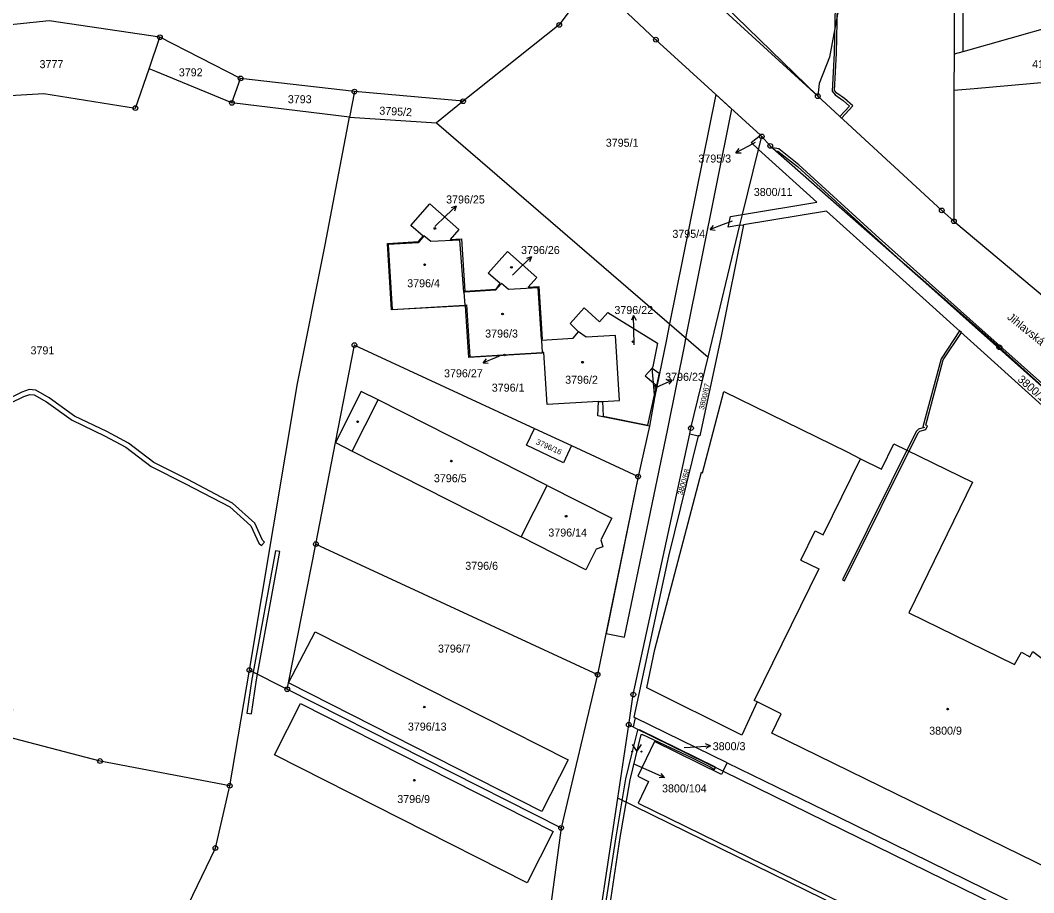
# Model space of a CAD drawing. Extents: x -644096 to -634268, y -1141430 to -1133463.
# Drawn here: x -641030.4 to -640815.2, y -1137310.1 to -1137124.8 of the extents above; entities that cross this region are included whole.
import ezdxf

# ---------------------------------------------------------------- set-up
doc = ezdxf.new("R2010")
doc.units = 0
for name, color, linetype in [('_CIVIL_CONSTRUCTION', 7, 'Continuous'), ('B_Hranice _3D', 7, 'Continuous'), ('M_Svah_Nasyp', 7, 'Continuous'), ('M_Svah_Zarez', 7, 'Continuous'), ('svrsek_osa_sjezdy', 7, 'Continuous'), ('svrsek_osa_VRT', 7, 'Continuous'), ('svrsek_popisy_VRT', 7, 'Continuous'), ('terminal_VRT', 7, 'Continuous')]:
    doc.layers.add(name, color=color, linetype=linetype)

msp = doc.modelspace()

# ---------------------------------------------------------------- linework, layer by layer
at = {"layer": '_CIVIL_CONSTRUCTION'}
for centre, radius in [((-640915.95, -1137125.81), 0.5), ((-640915.95, -1137125.81), 0.0303), ((-641000.79, -1137128.43), 0.5), ((-641000.79, -1137128.43), 0.0303), ((-640895.42, -1137128.94), 0.5), ((-640895.42, -1137128.94), 0.0303), ((-640983.66, -1137137.16), 0.5), ((-640983.66, -1137137.16), 0.0303), ((-640959.46, -1137139.95), 0.5), ((-640985.5, -1137142.36), 0.5), ((-640959.46, -1137139.95), 0.0303), ((-640936.38, -1137142.01), 0.5), ((-640861.04, -1137140.94), 0.5), ((-640861.04, -1137140.94), 0.0303), ((-641005.98, -1137143.46), 0.5), ((-641005.98, -1137143.46), 0.0303), ((-640985.5, -1137142.36), 0.0303), ((-640936.38, -1137142.01), 0.0303), ((-640872.93, -1137149.5), 0.5), ((-640872.93, -1137149.5), 0.0303), ((-640871.12, -1137151.5), 0.5), ((-640871.12, -1137151.5), 0.0303), ((-640834.69, -1137165.21), 0.5), ((-640834.69, -1137165.21), 0.0303), ((-640832.13, -1137167.51), 0.5), ((-640832.13, -1137167.51), 0.0303), ((-640959.46, -1137193.81), 0.5), ((-640959.46, -1137193.81), 0.0303), ((-640822.47, -1137194.26), 0.5), ((-640822.47, -1137194.26), 0.0303), ((-640887.97, -1137211.45), 0.5), ((-640887.97, -1137211.45), 0.0303), ((-640899.22, -1137221.73), 0.5), ((-640899.22, -1137221.73), 0.0303), ((-640967.66, -1137236.08), 0.5), ((-640967.66, -1137236.08), 0.0303), ((-640981.78, -1137262.85), 0.5), ((-640981.78, -1137262.85), 0.0303), ((-640907.81, -1137263.8), 0.5), ((-640907.81, -1137263.8), 0.0303), ((-640973.75, -1137266.91), 0.5), ((-640973.75, -1137266.91), 0.0303), ((-640900.22, -1137268.03), 0.5), ((-640900.22, -1137268.03), 0.0303), ((-640901.18, -1137274.45), 0.5), ((-640901.18, -1137274.45), 0.0303), ((-641013.51, -1137282.15), 0.5), ((-641013.51, -1137282.15), 0.0303), ((-640985.95, -1137287.41), 0.5), ((-640985.95, -1137287.41), 0.0303), ((-640915.57, -1137296.36), 0.5), ((-640915.57, -1137296.36), 0.0303), ((-640989, -1137300.63), 0.5), ((-640989, -1137300.63), 0.0303)]:
    msp.add_circle(centre, radius, dxfattribs=at)
at = {"layer": 'B_Hranice _3D'}
for points in [[(-640857.35, -1137121.85), (-640857.56, -1137131.8), (-640857.95, -1137139.88), (-640857.34, -1137140.64), (-640855.65, -1137141.84), (-640854.32, -1137143.04), (-640856.36, -1137145.25), (-640855.99, -1137145.59), (-640853.6, -1137143), (-640855.33, -1137141.44), (-640857, -1137140.28), (-640857.45, -1137139.72), (-640857.06, -1137131.82), (-640856.85, -1137121.87)], [(-641035.13, -1137207.38), (-641029.72, -1137204.71), (-641028.43, -1137204.28), (-641027.47, -1137204.39), (-641024.85, -1137205.86), (-641019.65, -1137209.62), (-641019.43, -1137209.78), (-641012.53, -1137213.05), (-641008.03, -1137215.48), (-641002.61, -1137219.58), (-640995.33, -1137223.26), (-640985.92, -1137228.18), (-640981.45, -1137232.22), (-640979.8, -1137235.85), (-640979.23, -1137236.38), (-640978.55, -1137235.64), (-640978.98, -1137235.25), (-640980.63, -1137231.62), (-640985.34, -1137227.36), (-640994.87, -1137222.38), (-641002.07, -1137218.72), (-641007.49, -1137214.64), (-641012.07, -1137212.15), (-641018.91, -1137208.92), (-641019.43, -1137208.54), (-641024.31, -1137205.02), (-641027.15, -1137203.41), (-641028.53, -1137203.26), (-641030.1, -1137203.79), (-641035.55, -1137206.48)], [(-640905.16, -1137312.59), (-640902.98, -1137298.43), (-640900.91, -1137286.15), (-640898.56, -1137276.52), (-640898.3, -1137276.49), (-640887.74, -1137281.47), (-640883.91, -1137283.4), (-640882.98, -1137283.92), (-640882.75, -1137283.49), (-640898.92, -1137275.56), (-640899.36, -1137275.62), (-640900.61, -1137280.71), (-640901.89, -1137285.95), (-640903.96, -1137298.27), (-640906.14, -1137312.43)]]:
    msp.add_lwpolyline(points, dxfattribs=at)
for points in [[(-640882.71, -1137140.56), (-640892.54, -1137189.31), (-640893.2, -1137192.61), (-640895.7, -1137205), (-640896.78, -1137211), (-640899.22, -1137221.73), (-640906.02, -1137255.04), (-640902.1, -1137255.84), (-640892.91, -1137211.58), (-640889.24, -1137193.34), (-640889.04, -1137192.33), (-640879.26, -1137143.71)], [(-640869.96, -1137152.52), (-640869.51, -1137152.6), (-640865.37, -1137155.87), (-640848.31, -1137171.46), (-640842.65, -1137176.53), (-640822.47, -1137194.26), (-640805.72, -1137209.48), (-640795.74, -1137218.37), (-640784.97, -1137228.33), (-640780.29, -1137232.58), (-640778.49, -1137234.21), (-640775.08, -1137237.31), (-640781.05, -1137231.26), (-640795.4, -1137217.99), (-640828.74, -1137188.29), (-640847.97, -1137171.1), (-640865.03, -1137155.51), (-640869.29, -1137152.14), (-640870.68, -1137151.88)], [(-640842.65, -1137176.53), (-640828.88, -1137188.84), (-640805.72, -1137209.48), (-640822.47, -1137194.26)], [(-640855.37, -1137243.89), (-640839.72, -1137212.44), (-640839.35, -1137212.1), (-640838.07, -1137211.76), (-640837.75, -1137210.95), (-640838.09, -1137210.83), (-640834.38, -1137196.96), (-640830.54, -1137191.15), (-640830.92, -1137190.81), (-640834.84, -1137196.76), (-640838.69, -1137211.15), (-640838.41, -1137211.25), (-640838.45, -1137211.34), (-640839.61, -1137211.64), (-640840.12, -1137212.14), (-640855.81, -1137243.67)], [(-640980.97, -1137263.26), (-640980.05, -1137263.73), (-640975.28, -1137237.67), (-640976.26, -1137237.49)], [(-640980.05, -1137263.73), (-640980.97, -1137263.26), (-640981.25, -1137264.78), (-640982.29, -1137271.96), (-640981.31, -1137272.1), (-640980.27, -1137264.94)]]:
    msp.add_lwpolyline(points, close=True, dxfattribs=at)
at = {"layer": 'M_Svah_Nasyp'}
for p, q in [((-640895.96, -1137201.85), (-640895.32, -1137202.42)), ((-640959.92, -1137216.33), (-640954.4, -1137205.47)), ((-640864.64, -1137239.49), (-640860.82, -1137241.34)), ((-640860.82, -1137241.34), (-640874.54, -1137269.3)), ((-640873.91, -1137269.61), (-640874.54, -1137269.3))]:
    msp.add_line(p, q, dxfattribs=at)
for points in [[(-640896.23, -1137198.69), (-640897.69, -1137200.31), (-640895.96, -1137201.85)], [(-640906.79, -1137205.76), (-640906.64, -1137208.91), (-640897.13, -1137210.8), (-640895.74, -1137204.36)], [(-640864.64, -1137239.49), (-640861.58, -1137233.26), (-640859.9, -1137234.13), (-640851.98, -1137217.97)]]:
    msp.add_lwpolyline(points, dxfattribs=at)
at = {"layer": 'M_Svah_Zarez'}
for centre in [(-640942.38, -1137169.03), (-640944.56, -1137176.75), (-640926.11, -1137177.31), (-640928, -1137187.21), (-640900.27, -1137193.07), (-640927.6, -1137195.92), (-640911.01, -1137197.45), (-640895.66, -1137202.48), (-640958.79, -1137210.1), (-640938.89, -1137218.46), (-640914.5, -1137230.15), (-640944.63, -1137270.69), (-640833.45, -1137271.13), (-640946.74, -1137286.23)]:
    msp.add_circle(centre, 0.175, dxfattribs=at)
at = {"layer": 'svrsek_osa_sjezdy'}
msp.add_lwpolyline([(-640900.47, -1137278.65), (-640899.47, -1137280.15), (-640898.47, -1137278.65)], dxfattribs=at)
for centre in [(-640900.47, -1137280.15), (-640898.47, -1137280.15)]:
    msp.add_circle(centre, 0.1, dxfattribs=at)
at = {"layer": 'svrsek_popisy_VRT'}
for p, q in [((-640875.76, -1137151.57), (-640878.41, -1137152.98)), ((-640878.41, -1137152.98), (-640877.76, -1137152.07)), ((-640874.34, -1137150.81), (-640875.76, -1137151.57)), ((-640878.41, -1137152.98), (-640877.29, -1137152.95)), ((-640940.02, -1137166.38), (-640937.86, -1137164.29)), ((-640937.86, -1137164.29), (-640938.93, -1137164.63)), ((-640937.86, -1137164.29), (-640938.23, -1137165.35)), ((-640942.35, -1137168.6), (-640940.02, -1137166.38)), ((-640879.2, -1137167.52), (-640881.11, -1137168.22)), ((-640881.11, -1137168.22), (-640883.93, -1137169.25)), ((-640883.93, -1137169.25), (-640883.16, -1137168.43)), ((-640883.93, -1137169.25), (-640882.82, -1137169.37)), ((-640924.03, -1137177.14), (-640921.87, -1137175.05)), ((-640921.87, -1137175.05), (-640922.94, -1137175.39)), ((-640921.87, -1137175.05), (-640922.24, -1137176.11)), ((-640925.9, -1137178.96), (-640924.03, -1137177.14)), ((-640900.15, -1137187.53), (-640900.64, -1137188.54)), ((-640900.1, -1137190.53), (-640900.15, -1137187.53)), ((-640900.15, -1137187.53), (-640899.63, -1137188.52)), ((-640900.07, -1137193.75), (-640900.1, -1137190.53)), ((-640929.38, -1137196.43), (-640932.14, -1137197.6)), ((-640932.14, -1137197.6), (-640931.42, -1137196.75)), ((-640932.14, -1137197.6), (-640931.03, -1137197.67)), ((-640928.19, -1137195.93), (-640929.38, -1137196.43)), ((-640894.69, -1137202.49), (-640891.95, -1137201.27)), ((-640891.95, -1137201.27), (-640893.07, -1137201.22)), ((-640891.95, -1137201.27), (-640892.66, -1137202.13)), ((-640895.66, -1137202.93), (-640894.69, -1137202.49)), ((-640889.43, -1137279.31), (-640886.84, -1137279.12)), ((-640886.84, -1137279.12), (-640883.85, -1137278.91)), ((-640883.85, -1137278.91), (-640884.88, -1137278.48)), ((-640883.85, -1137278.91), (-640884.81, -1137279.48)), ((-640899.95, -1137282.85), (-640896.32, -1137284.46)), ((-640896.32, -1137284.46), (-640893.58, -1137285.68)), ((-640893.58, -1137285.68), (-640894.7, -1137285.73)), ((-640893.58, -1137285.68), (-640894.29, -1137284.82))]:
    msp.add_line(p, q, dxfattribs=at)
at = {"layer": 'terminal_VRT'}
for p, q in [((-640792.8, -1137120.86), (-640830.21, -1137131.51)), ((-641003.1, -1137135.11), (-641000.79, -1137128.43)), ((-640983.66, -1137137.16), (-641000.79, -1137128.43)), ((-640832.09, -1137132.05), (-640832.1, -1137139.72)), ((-640830.21, -1137131.51), (-640832.09, -1137132.05)), ((-640985.5, -1137142.36), (-640983.66, -1137137.16)), ((-640959.46, -1137139.95), (-640983.66, -1137137.16)), ((-640959.46, -1137139.95), (-640960.52, -1137145.39)), ((-640936.38, -1137142.01), (-640959.46, -1137139.95)), ((-640832.1, -1137139.72), (-640832.13, -1137167.51)), ((-640960.52, -1137145.39), (-640985.5, -1137142.36)), ((-640936.38, -1137142.01), (-640942.04, -1137146.6)), ((-640960.52, -1137145.39), (-640942.04, -1137146.6)), ((-640942.04, -1137146.6), (-640884.32, -1137196.4)), ((-640873.61, -1137152.25), (-640872.93, -1137149.5)), ((-640873.21, -1137149.24), (-640872.93, -1137149.5)), ((-640877.02, -1137166.09), (-640873.61, -1137152.25)), ((-640877.57, -1137168.37), (-640877.02, -1137166.09)), ((-640832.13, -1137167.51), (-640798.39, -1137195.85)), ((-640884.32, -1137196.4), (-640877.57, -1137168.37)), ((-640877.57, -1137168.37), (-640876.84, -1137168.25)), ((-640936.02, -1137182.57), (-640936.19, -1137182.58)), ((-640936.19, -1137182.58), (-640935.98, -1137185.3)), ((-640936.02, -1137182.57), (-640936.03, -1137182.33)), ((-640935.97, -1137185.46), (-640935.98, -1137185.3)), ((-640919.76, -1137192.57), (-640919.75, -1137192.74)), ((-640919.75, -1137192.74), (-640919.58, -1137195.37)), ((-640921.2, -1137211.54), (-640913.37, -1137215.17)), ((-640888.25, -1137212.69), (-640886.41, -1137213.05)), ((-640924.06, -1137234.55), (-640918.55, -1137223.66)), ((-640967.66, -1137236.08), (-640907.81, -1137263.8)), ((-640985.95, -1137287.41), (-640981.78, -1137262.85)), ((-640981.78, -1137262.85), (-640973.75, -1137266.91)), ((-640907.81, -1137263.8), (-640915.57, -1137296.36)), ((-640973.75, -1137266.91), (-640915.57, -1137296.36)), ((-640899.83, -1137273), (-640900.23, -1137274.92)), ((-640880.25, -1137282.53), (-640899.83, -1137273)), ((-640903.52, -1137290.01), (-640901.18, -1137274.45)), ((-640901.18, -1137274.45), (-640900.23, -1137274.92)), ((-640881.12, -1137284.29), (-640880.25, -1137282.53)), ((-640782.73, -1137349.24), (-640903.52, -1137290.01))]:
    msp.add_line(p, q, dxfattribs=at)
for points in [[(-640821.73, -1137031.4), (-640822.7, -1137037.47), (-640832.12, -1137069.85), (-640832.07, -1137106.52), (-640832.09, -1137132.05)], [(-640818.35, -1137032.18), (-640830.13, -1137076.52), (-640830.21, -1137131.51)], [(-640861.04, -1137140.94), (-640889.79, -1137114.58), (-640903.24, -1137102.41), (-640905.53, -1137100.59), (-640916.68, -1137090.39), (-640944.04, -1137065.64), (-640945.06, -1137064.27)], [(-640850.42, -1137088.81), (-640858.53, -1137132.65), (-640860.75, -1137138.25), (-640861.04, -1137140.94)], [(-640901.15, -1137102.32), (-640895.82, -1137107.1), (-640861.04, -1137140.94)], [(-640911.8, -1137120.11), (-640915.95, -1137125.81), (-640936.38, -1137142.01)], [(-640873.21, -1137149.24), (-640895.42, -1137128.94), (-640901.38, -1137123.41), (-640906.7, -1137118.48)], [(-641000.79, -1137128.43), (-641024.33, -1137124.97), (-641041.37, -1137126.74)], [(-640792.07, -1137132.22), (-640793.6, -1137132.88), (-640811.98, -1137138), (-640827.81, -1137139.35), (-640832.1, -1137139.72)], [(-641042.27, -1137141.35), (-641025.41, -1137140.39), (-641005.98, -1137143.46), (-641003.1, -1137135.11)], [(-640985.5, -1137142.36), (-641001.66, -1137135.7), (-641003.1, -1137135.11)], [(-640861.04, -1137140.94), (-640834.69, -1137165.21), (-640832.13, -1137167.51)], [(-640981.78, -1137262.85), (-640971.53, -1137201.99), (-640965.67, -1137172.51), (-640960.52, -1137145.39)], [(-640873.61, -1137152.25), (-640875.21, -1137150.8), (-640873.21, -1137149.24)], [(-640872.93, -1137149.5), (-640871.12, -1137151.5), (-640822.47, -1137194.26), (-640780.29, -1137232.58)], [(-640877.02, -1137166.09), (-640861.21, -1137163.46), (-640873.61, -1137152.25)], [(-640935.97, -1137185.46), (-640951.61, -1137186.3), (-640952.44, -1137172.2), (-640945.86, -1137171.79), (-640944.89, -1137170.7), (-640947.5, -1137168.4), (-640943.47, -1137163.81), (-640937.27, -1137169.27), (-640939.1, -1137171.37), (-640936.7, -1137171.21), (-640936.03, -1137182.33)], [(-640780.29, -1137232.58), (-640781.12, -1137235.7), (-640814.06, -1137206.03), (-640837.27, -1137185.07), (-640859.16, -1137165.34), (-640876.84, -1137168.25)], [(-640877.57, -1137168.37), (-640880.04, -1137168.78), (-640879.6, -1137166.52), (-640877.02, -1137166.09)], [(-640876.84, -1137168.25), (-640881.58, -1137191.95), (-640886.1, -1137213.09), (-640886.41, -1137213.05)], [(-640936.19, -1137182.58), (-640937.04, -1137171.52), (-640943.22, -1137171.84), (-640944.69, -1137170.61), (-640945.91, -1137172.06), (-640952.27, -1137172.43), (-640951.42, -1137186.23), (-640935.98, -1137185.3)], [(-640936.03, -1137182.33), (-640929.34, -1137181.91), (-640928.52, -1137180.71), (-640931.04, -1137178.5), (-640926.98, -1137173.94), (-640920.74, -1137179.47), (-640922.58, -1137181.53), (-640920.26, -1137181.39), (-640919.57, -1137192.56), (-640919.76, -1137192.57)], [(-640919.76, -1137192.57), (-640920.45, -1137181.64), (-640926.77, -1137182.01), (-640928.21, -1137180.75), (-640929.51, -1137182.14), (-640936.02, -1137182.57)], [(-640935.98, -1137185.3), (-640935.64, -1137185.28), (-640934.98, -1137196.3), (-640919.58, -1137195.37)], [(-640919.58, -1137195.37), (-640919.58, -1137195.5), (-640935.17, -1137196.46), (-640935.84, -1137185.44), (-640935.97, -1137185.46)], [(-640911.87, -1137191), (-640913.67, -1137189.23), (-640910.68, -1137185.89), (-640907.39, -1137188.84), (-640905.66, -1137186.88), (-640895.09, -1137193.43), (-640896.11, -1137198.36), (-640896.23, -1137198.69)], [(-640919.75, -1137192.74), (-640913.01, -1137192.32), (-640911.87, -1137191)], [(-640907.63, -1137205.81), (-640906.79, -1137205.76), (-640903.16, -1137205.55), (-640903.98, -1137191.76), (-640910.27, -1137192.15), (-640911.87, -1137191)], [(-640967.66, -1137236.08), (-640963.48, -1137214.52), (-640959.46, -1137193.81), (-640921.2, -1137211.54)], [(-640907.63, -1137205.81), (-640918.54, -1137206.45), (-640919.21, -1137195.35), (-640919.58, -1137195.37)], [(-640888.25, -1137212.69), (-640887.97, -1137211.45), (-640884.32, -1137196.4)], [(-640896.23, -1137198.69), (-640894.74, -1137199.8), (-640895.32, -1137202.42), (-640895.74, -1137204.36)], [(-640895.74, -1137204.36), (-640895.96, -1137201.85), (-640896.23, -1137198.69)], [(-640918.55, -1137223.66), (-640954.4, -1137205.47), (-640958.01, -1137203.64), (-640963.48, -1137214.52), (-640959.92, -1137216.33), (-640924.06, -1137234.55)], [(-640811.43, -1137305.25), (-640870.82, -1137276.24), (-640868.81, -1137272.1), (-640873.91, -1137269.61), (-640877.19, -1137276.69), (-640897.35, -1137266.64), (-640895.64, -1137258.5), (-640885.71, -1137220.81), (-640885.5, -1137220.91), (-640880.99, -1137203.64), (-640854.76, -1137216.47), (-640851.98, -1137217.97), (-640847.5, -1137220.15), (-640844.86, -1137214.77), (-640828.16, -1137222.96), (-640841.7, -1137250.68), (-640819.22, -1137261.66), (-640817.79, -1137259.05), (-640815.96, -1137260.05), (-640815.34, -1137258.91), (-640812.53, -1137261.03)], [(-640895.74, -1137204.36), (-640895.7, -1137205), (-640896.78, -1137211), (-640907.75, -1137208.82), (-640907.63, -1137205.81)], [(-640913.37, -1137215.17), (-640915.07, -1137218.79), (-640922.89, -1137215.08), (-640921.2, -1137211.54)], [(-640901.18, -1137274.45), (-640900.22, -1137268.03), (-640888.25, -1137212.69)], [(-640886.41, -1137213.05), (-640892.76, -1137238.62), (-640900.09, -1137272.87), (-640899.83, -1137273)], [(-640913.37, -1137215.17), (-640899.22, -1137221.73), (-640907.81, -1137263.8)], [(-640918.55, -1137223.66), (-640904.81, -1137230.58), (-640907.14, -1137235.19), (-640906.67, -1137236.66), (-640908.11, -1137237.14), (-640910.32, -1137241.53), (-640924.06, -1137234.55)], [(-640973.75, -1137266.91), (-640973.44, -1137265.57), (-640967.66, -1137236.08)], [(-640985.95, -1137287.41), (-641013.51, -1137282.15), (-641033.21, -1137277.05), (-641032.04, -1137271.22), (-641042.31, -1137270.04), (-641056.5, -1137270.19), (-641071.76, -1137265.34), (-641070.84, -1137251.69), (-641096.95, -1137245.39)], [(-640919.66, -1137292.85), (-640973.44, -1137265.57), (-640967.83, -1137254.68), (-640914.06, -1137281.93), (-640919.66, -1137292.85)], [(-640922.74, -1137308.04), (-640976.41, -1137280.84), (-640970.89, -1137269.95), (-640917.28, -1137297.11), (-640922.74, -1137308.04)], [(-640900.23, -1137274.92), (-640899.77, -1137275.14), (-640881.12, -1137284.29)], [(-640881.12, -1137284.29), (-640881.46, -1137284.99), (-640895.74, -1137277.99), (-640899.29, -1137285.38), (-640897, -1137286.51), (-640899.21, -1137291.07), (-640825.41, -1137327.22), (-640782.55, -1137348.29)], [(-640880.25, -1137282.53), (-640856.74, -1137294.01), (-640813.86, -1137315.03), (-640786.98, -1137328.24), (-640777.67, -1137332.8), (-640749.63, -1137346.55)], [(-640881.12, -1137284.29), (-640779.87, -1137333.94), (-640782.55, -1137348.29)], [(-641011.96, -1137356.65), (-641001.48, -1137326.67), (-640989, -1137300.63), (-640985.95, -1137287.41)], [(-640930.49, -1137435.65), (-640930.1, -1137434.17), (-640920.37, -1137398.13), (-640915.28, -1137369.84), (-640909.37, -1137328.95), (-640903.52, -1137290.01)], [(-640915.57, -1137296.36), (-640924.24, -1137360.84), (-640926.72, -1137384)]]:
    msp.add_lwpolyline(points, dxfattribs=at)

# ---------------------------------------------------------------- texts
at = {"layer": 'svrsek_osa_VRT'}
for s, p in [('4124', (-640815.5, -1137134.98)), ('3777', (-641026.35, -1137134.99)), ('3792', (-640996.77, -1137136.73)), ('3793', (-640973.61, -1137142.44)), ('3795/1', (-640906.07, -1137151.68)), ('3795/3', (-640886.4, -1137155.04)), ('3800/11', (-640874.63, -1137162.14)), ('3796/25', (-640939.99, -1137163.73)), ('3795/4', (-640891.92, -1137171.03)), ('3796/26', (-640924.07, -1137174.47)), ('3796/4', (-640948.25, -1137181.53)), ('3796/22', (-640904.24, -1137187.21)), ('3796/3', (-640931.69, -1137192.21)), ('3791', (-641028.27, -1137195.78)), ('3796/27', (-640940.43, -1137200.65)), ('3796/23', (-640893.45, -1137201.4)), ('3796/1', (-640930.29, -1137203.7)), ('3796/2', (-640914.7, -1137202.02)), ('3796/5', (-640942.58, -1137222.94)), ('3796/14', (-640918.27, -1137234.48)), ('3796/6', (-640935.91, -1137241.54)), ('3796/7', (-640941.72, -1137259.12)), ('3796/13', (-640948.11, -1137275.69)), ('3800/9', (-640837.37, -1137276.56)), ('3800/3', (-640883.35, -1137279.86)), ('3800/104', (-640894.12, -1137288.82)), ('3796/9', (-640950.36, -1137291.08))]:
    msp.add_text(s, height=1.7, dxfattribs=at).set_placement(p)
for s, height, rotation, p in [('3795/2', 1.7, 357, (-640954.22, -1137144.84)), ('3800/67', 1.14, 77, (-640885.22, -1137207.62)), ('3800/12', 1.7, 319, (-640818.72, -1137201.31)), ('3796/16', 1.19, 336, (-640921.01, -1137214.8)), ('3800/68', 1.14, 74, (-640889.78, -1137225.76))]:
    msp.add_text(s, height=height, rotation=rotation, dxfattribs=at).set_placement(p)
at = {"layer": 'svrsek_popisy_VRT'}
msp.add_text('Jihlavská', height=1.7, rotation=321, dxfattribs=at).set_placement((-640820.94, -1137188.12))

doc.saveas('drawing.dxf')
